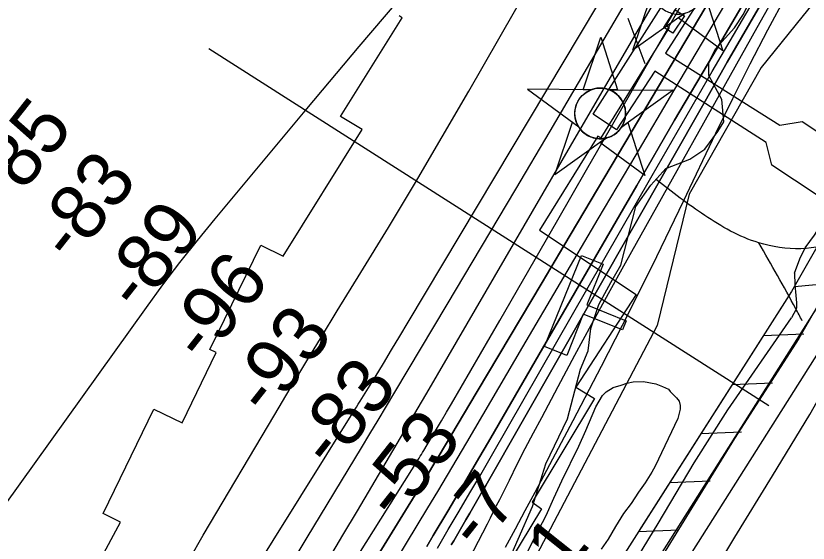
# Model space of a CAD drawing. Extents: x 3683613 to 3738215, y 469626 to 495384.
# Drawn here: x 3709752 to 3710706, y 492193 to 492829 of the extents above; entities that cross this region are included whole.
import ezdxf

# ---------------------------------------------------------------- set-up
doc = ezdxf.new("R2010")
doc.units = 0
for name, color, linetype in [('V-BLDG-OTLN', 7, 'Continuous'), ('V-CHAN-DOCK', 7, 'Continuous'), ('V-CHAN-NAID', 7, 'Continuous'), ('V-FLOD-BASE', 7, 'Continuous'), ('V-LEVE-TOET', 7, 'Continuous'), ('V-RIVR-EDGE', 7, 'Continuous'), ('V-RIVR-FERY', 7, 'Continuous'), ('V-RIVR-RANG', 7, 'Continuous'), ('V-ROAD-CNTR', 7, 'Continuous'), ('V-RRAP-FSHR', 7, 'Continuous'), ('V-RRAP-RVMT', 7, 'Continuous'), ('V-SITE-VEGE', 7, 'Continuous'), ('V-SURV-LINE', 7, 'Continuous'), ('V-TOPO-DPTH', 7, 'Continuous'), ('V-TOPO-MAJR', 7, 'Continuous'), ('V-TOPO-MINR', 7, 'Continuous'), ('V-TOPO-WATR', 7, 'Continuous')]:
    doc.layers.add(name, color=color, linetype=linetype)

msp = doc.modelspace()

# ---------------------------------------------------------------- linework, layer by layer
at = {"layer": 'V-BLDG-OTLN'}
msp.add_lwpolyline([(3710557.15, 492828.8), (3710543.4, 492807.66), (3710532.41, 492814.81), (3710546.17, 492835.95)], close=True, dxfattribs=at)
at = {"layer": 'V-CHAN-DOCK'}
for points in [[(3710447.12, 492710.07), (3710548.57, 492869.75), (3710577.5, 492851.37), (3710534.52, 492783.74), (3710672.01, 492696.8), (3710699.04, 492701.34), (3710806.81, 492629.98), (3710771.46, 492576.6), (3710662.47, 492648.78), (3710655.6, 492676.22), (3710521.75, 492762.1), (3710475.56, 492691.39), (3710447.12, 492710.07)], [(3710388.72, 492430.32), (3710433.06, 492540.02), (3710459.24, 492529.44), (3710439.46, 492480.5), (3710486.97, 492461.35), (3710482.5, 492450.3), (3710435.41, 492469.27), (3710415.42, 492419.3), (3710388.72, 492430.32)]]:
    msp.add_lwpolyline(points, dxfattribs=at)
at = {"layer": 'V-CHAN-NAID'}
for points in [[(3710557.26, 492831.71), (3710495.06, 492787.19), (3710516.18, 492850.67), (3710523.9, 492844.98), (3710524.53, 492844.02), (3710525.92, 492842.16), (3710527.13, 492840.74), (3710528.6, 492839.24), (3710529.98, 492837.99), (3710531.44, 492836.83), (3710532.84, 492835.85), (3710534.52, 492834.81), (3710536.23, 492833.9), (3710538.02, 492833.09), (3710539.47, 492832.53), (3710541.1, 492832), (3710543.32, 492831.44), (3710544.86, 492831.15), (3710546.88, 492830.9), (3710548.42, 492830.79), (3710550.28, 492830.77), (3710551.97, 492830.85), (3710553.68, 492831.02), (3710555.58, 492831.33)], [(3710575.29, 492844.62), (3710583.08, 492850.2), (3710603.31, 492786.42), (3710549.46, 492826.13), (3710557.26, 492831.71), (3710558.92, 492832.19), (3710560.54, 492832.75), (3710562.69, 492833.66), (3710564.43, 492834.54), (3710566.29, 492835.66), (3710568.03, 492836.87), (3710569.59, 492838.12), (3710570.87, 492839.28), (3710572.26, 492840.7), (3710573.46, 492842.11), (3710574.58, 492843.58)], [(3710444.85, 492739.64), (3710435.26, 492739.71), (3710456.39, 492803.19), (3710476.61, 492739.42), (3710467.03, 492739.48), (3710465.45, 492740.06), (3710463.35, 492740.68), (3710461.31, 492741.13), (3710459.28, 492741.44), (3710458.11, 492741.55), (3710456.58, 492741.64), (3710454.86, 492741.63), (3710453.49, 492741.56), (3710451.58, 492741.36), (3710450.21, 492741.14), (3710448.43, 492740.76), (3710446.9, 492740.34), (3710445.87, 492740.01)], [(3710444.85, 492739.64), (3710368.36, 492740.18), (3710429.93, 492694.78), (3710428.81, 492696.69), (3710428, 492698.32), (3710427.18, 492700.29), (3710426.48, 492702.34), (3710426.12, 492703.67), (3710425.75, 492705.29), (3710425.51, 492706.74), (3710425.32, 492708.33), (3710425.21, 492710.07), (3710425.2, 492711.65), (3710425.31, 492713.73), (3710425.49, 492715.34), (3710425.88, 492717.55), (3710426.37, 492719.47), (3710426.97, 492721.36), (3710427.62, 492723.04), (3710428.35, 492724.62), (3710429.16, 492726.16), (3710430.23, 492727.9), (3710431.26, 492729.36), (3710432.26, 492730.63), (3710433.26, 492731.78), (3710434.57, 492733.12), (3710435.62, 492734.08), (3710437.33, 492735.48), (3710438.55, 492736.35), (3710440.23, 492737.42), (3710441.96, 492738.36), (3710443.41, 492739.05)], [(3710467.03, 492739.48), (3710543.52, 492738.94), (3710481.32, 492694.42), (3710482.23, 492695.91), (3710483.21, 492697.75), (3710483.92, 492699.34), (3710484.66, 492701.29), (3710485.2, 492703.08), (3710485.6, 492704.72), (3710485.96, 492706.73), (3710486.15, 492708.3), (3710486.27, 492710.51), (3710486.24, 492712.57), (3710486.06, 492714.79), (3710485.79, 492716.55), (3710485.3, 492718.78), (3710484.66, 492720.92), (3710483.91, 492722.9), (3710483.26, 492724.34), (3710482.25, 492726.26), (3710481.19, 492727.98), (3710479.98, 492729.68), (3710478.72, 492731.22), (3710477.44, 492732.59), (3710475.81, 492734.12), (3710474.07, 492735.53), (3710472.39, 492736.71), (3710470.5, 492737.84), (3710469.03, 492738.6)], [(3710463.29, 492681.51), (3710401.08, 492636.99), (3710422.21, 492700.47), (3710429.93, 492694.78), (3710430.56, 492693.82), (3710431.94, 492691.96), (3710433.16, 492690.54), (3710434.62, 492689.04), (3710436.01, 492687.79), (3710437.46, 492686.63), (3710438.87, 492685.65), (3710440.55, 492684.61), (3710442.26, 492683.7), (3710444.05, 492682.89), (3710445.5, 492682.33), (3710447.12, 492681.8), (3710449.35, 492681.24), (3710450.88, 492680.95), (3710452.91, 492680.7), (3710454.45, 492680.59), (3710456.31, 492680.57), (3710458, 492680.65), (3710459.71, 492680.82), (3710461.61, 492681.14)], [(3710481.32, 492694.42), (3710489.11, 492700), (3710509.34, 492636.22), (3710455.49, 492675.93), (3710463.29, 492681.51), (3710464.95, 492681.99), (3710466.56, 492682.55), (3710468.72, 492683.46), (3710470.46, 492684.35), (3710472.32, 492685.46), (3710474.06, 492686.67), (3710475.61, 492687.92), (3710476.9, 492689.09), (3710478.28, 492690.51), (3710479.49, 492691.91), (3710480.61, 492693.38)]]:
    msp.add_lwpolyline(points, close=True, dxfattribs=at)
msp.add_circle((3710455.74, 492711.11), 30.54, dxfattribs=at)
at = {"layer": 'V-FLOD-BASE'}
msp.add_lwpolyline([(3710751.62, 492538.87), (3710695.04, 492440.02), (3710617.38, 492319.62), (3710530.95, 492178.47)], dxfattribs=at)
at = {"layer": 'V-LEVE-TOET'}
for points in [[(3710689.71, 492518.5), (3710696.3, 492535.71), (3710702.52, 492549.01), (3710713.81, 492564.28), (3710724.32, 492580.71), (3710737.91, 492613.57), (3710739.85, 492617.86), (3710741.98, 492622.06), (3710747.14, 492630.64)], [(3710689.71, 492518.5), (3710690.13, 492504.44), (3710691.34, 492491.55), (3710692.14, 492482.96), (3710692.15, 492478.66), (3710692.12, 492477.47), (3710691.58, 492475.39), (3710686.15, 492464.93)], [(3709127.46, 489688.47), (3709226.79, 489846.47), (3709309.47, 489988.93), (3709400.46, 490146.51), (3709470.09, 490267.48), (3709541.66, 490402.76), (3709630.24, 490569.48), (3709734.26, 490760.86), (3709852.13, 490971.36), (3709928.07, 491109.43), (3709995.69, 491236.36), (3710116.33, 491452.42), (3710217.59, 491633.48), (3710299.08, 491777.12), (3710334.28, 491842.78), (3710368.68, 491907.23), (3710405.44, 491985.6), (3710451.67, 492087.84), (3710478.16, 492139.17), (3710525.64, 492217.17), (3710568.77, 492289.99), (3710609.53, 492354.07), (3710686.15, 492464.93)], [(3709166.6, 489585.59), (3709307.49, 489809.65), (3709417.08, 489994.3), (3709530.59, 490202.8), (3709640.15, 490399.76), (3709757.6, 490622.58), (3709875.44, 490845.39), (3710003.19, 491078.56), (3710091.03, 491224.61), (3710184.36, 491398.49), (3710274.14, 491559.64), (3710352.85, 491704.87), (3710435.49, 491861.24), (3710480.56, 491951.55), (3710507.81, 492015.59), (3710530.75, 492057.77), (3710575.47, 492129.8), (3710617.81, 492200.64), (3710663.31, 492274.27), (3710708.42, 492348.29), (3710749.17, 492421.1), (3710749.69, 492422.19)]]:
    msp.add_lwpolyline(points, dxfattribs=at)
at = {"layer": 'V-RIVR-EDGE'}
for points in [[(3710498.68, 492599.1), (3710516.75, 492624.87), (3710534.81, 492644.64), (3710563.66, 492655.97), (3710581.7, 492667.94), (3710597.36, 492689.51), (3710604.59, 492700.9), (3710602.25, 492727.92), (3710586.72, 492756.77), (3710586.76, 492772.98), (3710595.2, 492789.17), (3710617.48, 492814.33), (3710628.32, 492830.51), (3710639.19, 492853.89), (3710651.83, 492870.07), (3710684.31, 492892.2), (3710705.99, 492919.77), (3710732.51, 492963.52)], [(3710339.71, 492158.86), (3710374.12, 492237.41), (3710390.45, 492289), (3710416.4, 492342.97), (3710432.16, 492402.96), (3710441.22, 492425.15), (3710444.29, 492452.16), (3710453.96, 492480.95), (3710468.44, 492507.33), (3710480.5, 492528.31), (3710498.68, 492599.1)]]:
    msp.add_lwpolyline(points, dxfattribs=at)
at = {"layer": 'V-RIVR-FERY'}
msp.add_lwpolyline([(3710509.71, 492770.67), (3710489.59, 492825.39)], dxfattribs=at)
at = {"layer": 'V-RIVR-RANG'}
msp.add_line((3710658.81, 492358.9), (3709984.26, 492789), dxfattribs=at)
at = {"layer": 'V-ROAD-CNTR'}
for points in [[(3709928.02, 490832.05), (3710006.33, 490977.08), (3710093.97, 491123.76), (3710229.74, 491316.8), (3710354.82, 491485.2), (3710475.79, 491647.32), (3710595.23, 491807.62), (3710683.65, 491930.88), (3710722.62, 492011.43), (3710762.01, 492138.52), (3710785.54, 492292.41), (3710846.51, 492480.64), (3710964.01, 492674.06), (3711073.4, 492842.57), (3711217.62, 493049.37), (3711319.83, 493181.23), (3711461.51, 493308.56), (3711622.22, 493504.11)], [(3710764.39, 492570.15), (3710745.68, 492559.2), (3710646.88, 492555.19), (3710581.57, 492588.22), (3710523.51, 492631.13)], [(3710699.12, 492461.35), (3710691.35, 492475.82), (3710646.61, 492555.29)]]:
    msp.add_spline(points, degree=3, dxfattribs=at)
at = {"layer": 'V-RRAP-FSHR'}
for p, q in [((3710689.57, 492502.71), (3710738.2, 492507.14)), ((3710652.25, 492443.49), (3710701.03, 492445.63)), ((3710614.64, 492384.45), (3710663.43, 492386.59)), ((3710577.04, 492325.41), (3710625.83, 492327.54)), ((3710539.44, 492266.36), (3710588.23, 492268.5)), ((3710501.84, 492207.32), (3710550.62, 492209.46))]:
    msp.add_line(p, q, dxfattribs=at)
for points in [[(3711443.31, 493498.69), (3711418.66, 493467.93), (3711311.06, 493374.01), (3711163.18, 493248.64), (3711097.93, 493152.53), (3710790.7, 492679.38), (3710686.12, 492496.69), (3710424.66, 492086.14), (3710336.27, 491882.39), (3710202.23, 491654.95), (3710003.32, 491286.53), (3709802.81, 490918.54), (3709642.12, 490641.37)], [(3711144.27, 493495.21), (3710844.94, 492995.66), (3710747.46, 492888.34), (3710649.43, 492766.37), (3710562.88, 492613.97), (3710524.51, 492455.7), (3710021.77, 491498.31), (3709655.63, 490813.15), (3708953.14, 489628.64), (3708254.08, 488664.58), (3707909.12, 488281.97), (3707317.72, 487588.76), (3707033.39, 487194.88), (3706789.62, 486733.11), (3706487.52, 486278.79), (3706334.62, 486096.21), (3706130.42, 485816), (3706129.96, 485815.08)], [(3710877.2, 492812.59), (3710790.7, 492679.38), (3710686.12, 492496.69), (3710502.54, 492208.43)]]:
    msp.add_lwpolyline(points, dxfattribs=at)
at = {"layer": 'V-RRAP-RVMT'}
for p, q in [((3710603.15, 492936.12), (3710535.22, 492816.96)), ((3710143.01, 492707.58), (3710217.08, 492826.4)), ((3710217.08, 492826.4), (3710213.6, 492828.7)), ((3710538.87, 492814.51), (3710456.55, 492681.66)), ((3710535.22, 492816.96), (3710538.87, 492814.51)), ((3710168.88, 492691.87), (3710143.01, 492707.58)), ((3710073.99, 492539.31), (3710168.88, 492691.87)), ((3710452.87, 492683.81), (3710382.47, 492570.26)), ((3710456.55, 492681.66), (3710452.87, 492683.81)), ((3710382.47, 492570.26), (3710498.99, 492492.87)), ((3709985.61, 492426.68), (3710046.97, 492552.5)), ((3710046.97, 492552.5), (3710073.99, 492539.31)), ((3710498.99, 492492.87), (3710426.4, 492381.31)), ((3709952.11, 492338.43), (3709993.26, 492422.96)), ((3709993.26, 492422.96), (3709985.61, 492426.68)), ((3710426.4, 492381.31), (3710448.95, 492367.52)), ((3710448.95, 492367.52), (3710373.8, 492242.66)), ((3709857.01, 492229.06), (3709918.36, 492354.82)), ((3709918.36, 492354.82), (3709952.11, 492338.43)), ((3710373.8, 492242.66), (3710384.96, 492234.75)), ((3709877.99, 492218.81), (3709857.01, 492229.06)), ((3710384.96, 492234.75), (3710308.69, 492108.13)), ((3709765.54, 492011), (3709877.99, 492218.81))]:
    msp.add_line(p, q, dxfattribs=at)
at = {"layer": 'V-SITE-VEGE'}
msp.add_lwpolyline([(3710338.29, 492121.88), (3710378, 492202.19), (3710390.85, 492226.49), (3710399.8, 492247.64), (3710409.53, 492268.4), (3710430.16, 492310.32), (3710438.33, 492329.12), (3710450.38, 492357.72), (3710458.57, 492371.43), (3710462.86, 492375.75), (3710471.45, 492380.86), (3710480.84, 492383.62), (3710487.88, 492385.98), (3710495.31, 492387.57), (3710507.83, 492387.99), (3710522.7, 492385.29), (3710530.93, 492382.18), (3710537.98, 492378.68), (3710539.94, 492375.94), (3710544.65, 492371.26), (3710547.79, 492368.53), (3710550.93, 492364.24), (3710552.12, 492359.15), (3710552.12, 492354.85), (3710550.96, 492350.15), (3710550.58, 492348.19), (3710549.42, 492343.5), (3710521.78, 492286.29), (3710517.89, 492278.85), (3710510.09, 492265.92), (3710501.9, 492254.94), (3710492.94, 492241.23), (3710483.97, 492229.07), (3710474.23, 492213.39), (3710465.27, 492198.11), (3710457.08, 492185.96)], dxfattribs=at)
at = {"layer": 'V-SURV-LINE'}
for points in [[(3710495.8, 492127.62), (3711157.73, 493174.48)], [(3711183.08, 493158.44), (3710521.15, 492111.58)]]:
    msp.add_lwpolyline(points, dxfattribs=at)
at = {"layer": 'V-TOPO-DPTH'}
for points in [[(3710983.35, 493493.34), (3710741.45, 493103.83), (3710719.92, 493068.92), (3710698.53, 493033.92), (3710677.36, 492998.79), (3710656.33, 492963.57), (3710411.93, 492551.42), (3710385.91, 492507.55), (3710359.87, 492463.69), (3710333.81, 492419.84), (3710307.73, 492376), (3710268.22, 492309.6), (3710261.87, 492298.98), (3710255.48, 492288.38), (3710249.05, 492277.81), (3710242.59, 492267.26), (3710143.48, 492106.33)], [(3710983.35, 493493.34), (3710741.45, 493103.83), (3710719.92, 493068.92), (3710698.53, 493033.92), (3710677.36, 492998.79), (3710656.33, 492963.57), (3710411.93, 492551.42), (3710385.91, 492507.55), (3710359.87, 492463.69), (3710333.81, 492419.84), (3710307.73, 492376), (3710268.22, 492309.6), (3710261.87, 492298.98), (3710255.48, 492288.38), (3710249.05, 492277.81), (3710242.59, 492267.26), (3710143.48, 492106.33)], [(3710195.54, 492148.89), (3710248.33, 492236.09), (3710260.14, 492255.7), (3710271.9, 492275.34), (3710283.58, 492295.03), (3710295.19, 492314.75), (3710362.63, 492429.78), (3710407.97, 492507.02), (3710453.37, 492584.22), (3710498.87, 492661.36), (3710544.43, 492738.47), (3710681.32, 492969.85), (3710697.66, 492997.26), (3710714.11, 493024.59), (3710730.74, 493051.81), (3710747.49, 493078.97), (3710893.26, 493313.58), (3710934.64, 493380.89), (3710975.58, 493448.47), (3711002.31, 493493.56)], [(3710195.54, 492148.89), (3710248.33, 492236.09), (3710260.14, 492255.7), (3710271.9, 492275.34), (3710283.58, 492295.03), (3710295.19, 492314.75), (3710362.63, 492429.78), (3710407.97, 492507.02), (3710453.37, 492584.22), (3710498.87, 492661.36), (3710544.43, 492738.47), (3710681.32, 492969.85), (3710697.66, 492997.26), (3710714.11, 493024.59), (3710730.74, 493051.81), (3710747.49, 493078.97), (3710893.26, 493313.58), (3710934.64, 493380.89), (3710975.58, 493448.47), (3711002.31, 493493.56)], [(3710246.89, 492189.47), (3710254.66, 492202.48), (3710272.15, 492231.87), (3710289.54, 492261.32), (3710306.81, 492290.85), (3710323.98, 492320.42), (3710454.31, 492545.98), (3710499.79, 492624.44), (3710545.41, 492702.81), (3710591.26, 492781.06), (3710637.25, 492859.21), (3710706.28, 492976.15), (3710717.93, 492995.74), (3710729.67, 493015.27), (3710741.55, 493034.71), (3710753.51, 493054.11), (3710823.19, 493166.2), (3710869.7, 493241.82), (3710915.72, 493317.73), (3710961, 493394.08), (3711005.8, 493470.72), (3711019.11, 493493.75)], [(3711019.11, 493493.75), (3711005.8, 493470.72), (3710961, 493394.08), (3710915.72, 493317.73), (3710869.7, 493241.82), (3710823.19, 493166.2), (3710753.51, 493054.11), (3710741.55, 493034.71), (3710729.67, 493015.27), (3710717.93, 492995.74), (3710706.28, 492976.15), (3710637.25, 492859.21), (3710591.26, 492781.06), (3710545.41, 492702.81), (3710499.79, 492624.44), (3710454.31, 492545.98), (3710323.98, 492320.42), (3710306.81, 492290.85), (3710289.54, 492261.32), (3710272.15, 492231.87), (3710254.66, 492202.48), (3710246.89, 492189.47)], [(3710731.21, 492982.47), (3710690.27, 492912.97), (3710662.96, 492866.38), (3710635.79, 492819.71), (3710608.82, 492772.92), (3710581.99, 492726.06), (3710318.19, 492262.98), (3710313.39, 492254.61), (3710308.57, 492246.25), (3710303.71, 492237.91), (3710298.82, 492229.59), (3710293.93, 492221.28), (3710289.06, 492212.95), (3710284.21, 492204.61), (3710279.38, 492196.26), (3710276.43, 492191.12)], [(3710731.21, 492982.47), (3710690.27, 492912.97), (3710662.96, 492866.38), (3710635.79, 492819.71), (3710608.82, 492772.92), (3710581.99, 492726.06), (3710318.19, 492262.98), (3710313.39, 492254.61), (3710308.57, 492246.25), (3710303.71, 492237.91), (3710298.82, 492229.59), (3710293.93, 492221.28), (3710289.06, 492212.95), (3710284.21, 492204.61), (3710279.38, 492196.26), (3710276.43, 492191.12)], [(3710341.85, 492188.32), (3710353.71, 492210.42), (3710365.51, 492232.54), (3710377.28, 492254.69), (3710423.1, 492341.14), (3710457.32, 492406.73), (3710490.98, 492472.61), (3710523.8, 492538.92), (3710556.05, 492605.51), (3710594.99, 492687.25), (3710615.35, 492729.1), (3710636.18, 492770.72), (3710657.69, 492811.99), (3710679.66, 492853.03), (3710707.06, 492903.21)]]:
    msp.add_lwpolyline(points, dxfattribs=at)
at = {"layer": 'V-TOPO-MAJR'}
msp.add_lwpolyline([(3710019.92, 491948.62), (3710237.55, 492295.73), (3710238.99, 492298.04), (3710240.42, 492300.35), (3710241.84, 492302.67), (3710243.25, 492304.99), (3710252.66, 492320.58), (3710258.74, 492330.72), (3710264.78, 492340.88), (3710270.76, 492351.07), (3710276.7, 492361.29), (3710334.74, 492461.75), (3710369.65, 492522.22), (3710404.53, 492582.72), (3710439.36, 492643.24), (3710474.16, 492703.77), (3710609.14, 492938.82)], dxfattribs=at)
at = {"layer": 'V-TOPO-MINR'}
for points in [[(3710060.39, 492129.4), (3710102.99, 492200.19), (3710168.25, 492308.25), (3710178.32, 492324.95), (3710188.37, 492341.66), (3710198.4, 492358.39), (3710208.42, 492375.13), (3710271.5, 492480.72), (3710312.96, 492550.3), (3710354.3, 492619.96), (3710395.48, 492689.71), (3710436.55, 492759.53), (3710607.97, 493051.73), (3710615.87, 493065.21), (3710623.76, 493078.7), (3710631.64, 493092.2), (3710639.5, 493105.71), (3710864.09, 493491.95)], [(3710128.4, 492173.79), (3710145.98, 492202.96), (3710163.45, 492232.2), (3710180.85, 492261.48), (3710198.15, 492290.82), (3710215.42, 492320.18), (3710232.62, 492349.58), (3710249.78, 492379), (3710420.05, 492671.71), (3710458.09, 492737.09), (3710496.13, 492802.47), (3710534.19, 492867.85), (3710572.24, 492933.23), (3710628.18, 493029.32), (3710638.3, 493046.63), (3710648.45, 493063.92), (3710658.65, 493081.18), (3710668.89, 493098.42), (3710741.96, 493220.99), (3710788.49, 493299.65), (3710834.67, 493378.52), (3710880.32, 493457.69), (3710900.11, 493492.37)], [(3710143.48, 492106.33), (3710242.59, 492267.26), (3710249.05, 492277.81), (3710255.48, 492288.38), (3710261.87, 492298.98), (3710268.22, 492309.6), (3710307.73, 492376), (3710333.81, 492419.84), (3710359.87, 492463.69), (3710385.91, 492507.55), (3710411.93, 492551.42), (3710656.33, 492963.57), (3710677.36, 492998.79), (3710698.53, 493033.92), (3710719.92, 493068.92), (3710741.45, 493103.83), (3710983.35, 493493.34)], [(3710195.54, 492148.89), (3710248.33, 492236.09), (3710260.14, 492255.7), (3710271.9, 492275.34), (3710283.58, 492295.03), (3710295.19, 492314.75), (3710362.63, 492429.78), (3710407.97, 492507.02), (3710453.37, 492584.22), (3710498.87, 492661.36), (3710544.43, 492738.47), (3710681.32, 492969.85), (3710697.66, 492997.26), (3710714.11, 493024.59), (3710730.74, 493051.81), (3710747.49, 493078.97), (3710893.26, 493313.58), (3710934.64, 493380.89), (3710975.58, 493448.47), (3711002.31, 493493.56)], [(3710246.89, 492189.47), (3710254.66, 492202.48), (3710272.15, 492231.87), (3710289.54, 492261.32), (3710306.81, 492290.85), (3710323.98, 492320.42), (3710454.31, 492545.98), (3710499.79, 492624.44), (3710545.41, 492702.81), (3710591.26, 492781.06), (3710637.25, 492859.21), (3710706.28, 492976.15), (3710717.93, 492995.74), (3710729.67, 493015.27), (3710741.55, 493034.71), (3710753.51, 493054.11), (3710823.19, 493166.2), (3710869.7, 493241.82), (3710915.72, 493317.73), (3710961, 493394.08), (3711005.8, 493470.72), (3711019.11, 493493.75)], [(3710259.68, 492187.46), (3710272.79, 492209.59), (3710285.87, 492231.73), (3710298.89, 492253.91), (3710311.81, 492276.15), (3710324.65, 492298.43), (3710518.49, 492636.31), (3710554.57, 492698.94), (3710590.8, 492761.48), (3710627.25, 492823.88), (3710663.85, 492886.2), (3710718.75, 492979.31), (3710728.07, 492994.98), (3710737.45, 493010.61), (3710746.95, 493026.16), (3710756.52, 493041.68), (3710812.21, 493131.24), (3710849.39, 493191.68), (3710886.18, 493252.35), (3710922.38, 493313.37), (3710958.19, 493374.63), (3711027.12, 493493.85)], [(3709944.49, 492144.93), (3709977.69, 492202.82), (3710063.75, 492348.46), (3710082.37, 492379.76), (3710101.1, 492410.99), (3710120.02, 492442.12), (3710139.06, 492473.16), (3710167.56, 492519.33), (3710200.66, 492573.57), (3710233.4, 492628.02), (3710265.6, 492682.8), (3710297.44, 492737.8), (3710517.43, 493122.23), (3710521.48, 493129.84), (3710525.19, 493137.61), (3710528.41, 493145.59), (3710531.31, 493153.71), (3710546.88, 493202.26)], [(3709963.84, 492039.29), (3710159.98, 492353.61), (3710162.19, 492357.15), (3710164.39, 492360.7), (3710166.59, 492364.26), (3710168.78, 492367.82), (3710184.55, 492393.52), (3710194.6, 492409.95), (3710204.6, 492426.41), (3710214.54, 492442.9), (3710224.44, 492459.41), (3710598.97, 493086.78), (3710600.45, 493089.28), (3710601.92, 493091.79), (3710603.36, 493094.31), (3710604.79, 493096.83), (3710654.4, 493185.42)], [(3710507.75, 493178.71), (3710497.91, 493169.29), (3710488.25, 493159.69), (3710478.87, 493149.82), (3710469.68, 493139.77), (3710357.59, 493013.74), (3710292.85, 492940.24), (3710228.58, 492866.32), (3710165.04, 492791.78), (3710101.97, 492716.84), (3709991.52, 492584.28), (3709970.16, 492558.06), (3709949.18, 492531.54), (3709928.78, 492504.58), (3709908.77, 492477.31), (3709640.68, 492103.54)], [(3710276.43, 492191.12), (3710279.38, 492196.26), (3710284.21, 492204.61), (3710289.06, 492212.95), (3710293.93, 492221.28), (3710298.82, 492229.59), (3710303.71, 492237.91), (3710308.57, 492246.25), (3710313.39, 492254.61), (3710318.19, 492262.98), (3710581.99, 492726.06), (3710608.82, 492772.92), (3710635.79, 492819.71), (3710662.96, 492866.38), (3710690.27, 492912.97), (3710731.21, 492982.47)], [(3710248.44, 492078.81), (3710319.83, 492216.74), (3710323.59, 492224.04), (3710327.33, 492231.36), (3710331.04, 492238.69), (3710334.72, 492246.04), (3710346.36, 492269.35), (3710355.92, 492288.32), (3710365.57, 492307.24), (3710375.37, 492326.08), (3710385.27, 492344.87), (3710405.15, 492382.27), (3710425.19, 492419.66), (3710445.37, 492456.97), (3710465.8, 492494.15), (3710486.38, 492531.24), (3710644.94, 492814.79), (3710662.57, 492846.09), (3710680.35, 492877.31), (3710698.34, 492908.41), (3710716.46, 492939.43)]]:
    msp.add_lwpolyline(points, dxfattribs=at)
at = {"layer": 'V-TOPO-WATR'}
msp.add_lwpolyline([(3710341.85, 492188.32), (3710353.71, 492210.42), (3710365.51, 492232.54), (3710377.28, 492254.69), (3710423.1, 492341.14), (3710457.32, 492406.73), (3710490.98, 492472.61), (3710523.8, 492538.92), (3710556.05, 492605.51), (3710594.99, 492687.25), (3710615.35, 492729.1), (3710636.18, 492770.72), (3710657.69, 492811.99), (3710679.66, 492853.03), (3710707.06, 492903.21)], dxfattribs=at)

# ---------------------------------------------------------------- texts
at = {"layer": 'V-RIVR-RANG'}
for s, rotation, p in [('-85', 51.70097, (3709742.33, 492592.43)), ('-83', 51.70097, (3709819.68, 492529.02)), ('-89', 51.70097, (3709900.13, 492469.54)), ('-96', 51.70097, (3709978.95, 492407.99)), ('-93', 51.70097, (3710055.31, 492343.33)), ('-83', 51.70097, (3710132.98, 492280.34)), ('-53', 51.70097, (3710210.65, 492217.34)), ('-7', 51.41833, (3710309.94, 492182.1)), ('9.1', 51.41833, (3710367.2, 492093.53))]:
    msp.add_text(s, height=67, rotation=rotation, dxfattribs=at).set_placement(p)

doc.saveas('drawing.dxf')
